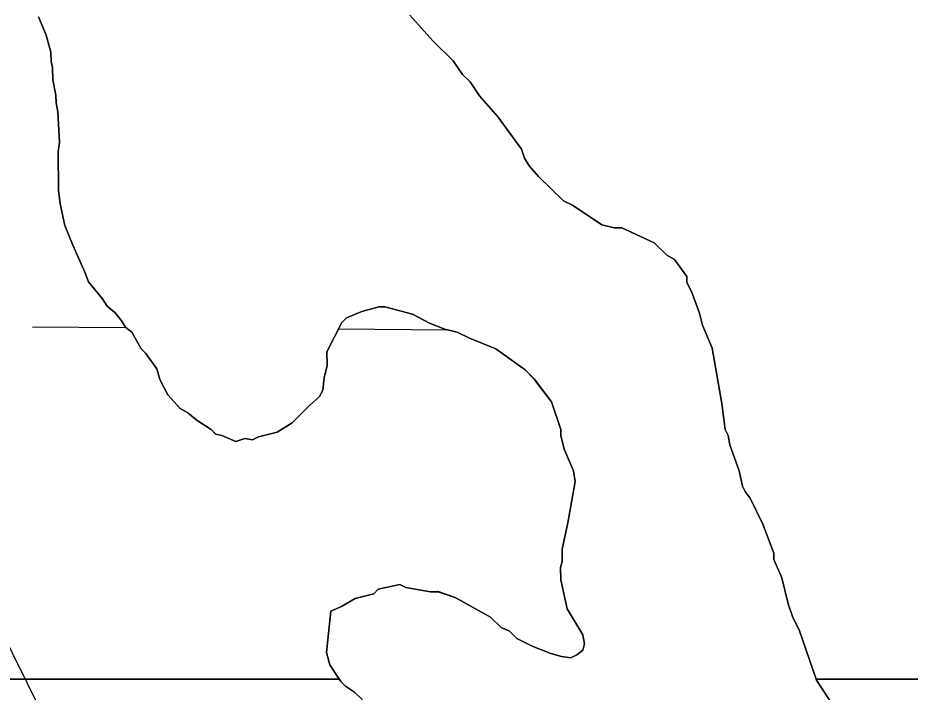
# Model space of a CAD drawing. Extents: x 3172231 to 3210228, y 940198 to 965780.
# Drawn here: x 3194019.2 to 3194175.8, y 950870.3 to 950988.7 of the extents above; entities that cross this region are included whole.
import ezdxf

# ---------------------------------------------------------------- set-up
doc = ezdxf.new("R2010")
doc.units = 0
for name, color, linetype in [('V-SITE-VEGE', 7, 'Continuous'), ('V-TOPO-BNDY', 7, 'Continuous'), ('V-TOPO-SHOR', 7, 'Continuous'), ('V-WETL-SWMP', 7, 'Continuous')]:
    doc.layers.add(name, color=color, linetype=linetype)

msp = doc.modelspace()

# ---------------------------------------------------------------- linework, layer by layer
at = {"layer": 'V-SITE-VEGE'}
for p, q in [((3194075.592, 950872.601), (3192328.029, 950872.601)), ((3194075.858, 950872.192), (3194075.592, 950872.601)), ((3194076.673, 950871.392), (3194075.858, 950872.192)), ((3194206.362, 950872.601), (3194159.297, 950872.601)), ((3194159.297, 950872.601), (3194159.355, 950872.432)), ((3194159.355, 950872.432), (3194162.359, 950867.881)), ((3194078.299, 950870.331), (3194076.673, 950871.392)), ((3194079.659, 950868.995), (3194078.299, 950870.331))]:
    msp.add_line(p, q, dxfattribs=at)
for points in [[(3194073.431, 950930.079), (3194073.454, 950927.656), (3194072.935, 950925.496), (3194072.686, 950923.339), (3194072.157, 950922.258), (3194070.287, 950920.623), (3194067.353, 950917.633), (3194064.676, 950915.993), (3194061.45, 950915.153), (3194060.377, 950914.602), (3194059.029, 950914.862), (3194057.418, 950914.307), (3194054.985, 950915.362), (3194053.903, 950915.622), (3194053.086, 950916.421), (3194050.649, 950918.016), (3194049.021, 950919.348), (3194047.667, 950920.142), (3194045.488, 950922.547), (3194044.118, 950925.227), (3194043.561, 950927.107), (3194041.65, 950929.784), (3194040.835, 950930.585), (3194039.193, 950933.532), (3194038.107, 950934.329), (3194037.286, 950935.668), (3194036.196, 950937.005), (3194034.841, 950938.068), (3194034.019, 950939.41), (3194031.568, 950942.349), (3194031.015, 950943.958), (3194028.815, 950948.788), (3194027.435, 950952.275), (3194026.591, 950956.04), (3194026.298, 950958.46), (3194026.237, 950965.194), (3194026.491, 950966.812), (3194026.171, 950972.196), (3194025.887, 950973.81), (3194025.874, 950975.156), (3194025.309, 950977.845), (3194025.291, 950980.001), (3194025.01, 950981.072), (3194024.998, 950982.69), (3194024.16, 950985.645), (3194022.784, 950988.865)], [(3194087.964, 950989.205), (3194092.045, 950984.662), (3194095.58, 950981.191), (3194097.219, 950978.785), (3194098.576, 950977.451), (3194100.217, 950975.043), (3194103.483, 950971.301), (3194107.575, 950965.684), (3194108.13, 950964.074), (3194108.949, 950962.732), (3194110.584, 950960.865), (3194114.934, 950956.595), (3194116.558, 950955.802), (3194121.706, 950952.347), (3194123.865, 950951.831), (3194125.213, 950951.841), (3194130.894, 950949.201), (3194133.069, 950947.067), (3194134.422, 950946.275), (3194136.606, 950943.33), (3194136.614, 950942.252), (3194137.437, 950940.645), (3194138.82, 950936.887), (3194139.379, 950934.736), (3194141.033, 950930.712), (3194142.739, 950921.031), (3194143.321, 950916.458), (3194143.87, 950915.385), (3194144.155, 950913.771), (3194145.813, 950909.208), (3194146.377, 950906.521), (3194146.926, 950905.45), (3194147.743, 950904.379), (3194149.94, 950899.82), (3194151.873, 950894.72), (3194151.882, 950893.641), (3194153.26, 950890.424), (3194154.38, 950885.855), (3194155.212, 950883.438), (3194156.309, 950881.296), (3194159.297, 950872.601), (3194206.362, 950872.601)], [(3192328.029, 950872.601), (3194075.592, 950872.601), (3194073.945, 950875.137), (3194073.386, 950877.288), (3194074.125, 950884.566), (3194076.003, 950885.392), (3194078.416, 950886.762), (3194081.639, 950887.599), (3194082.44, 950888.415), (3194086.202, 950889.258), (3194087.286, 950888.73), (3194091.603, 950887.962), (3194092.948, 950887.972), (3194095.92, 950886.926), (3194102.148, 950883.481), (3194104.053, 950881.613), (3194105.402, 950881.087), (3194106.762, 950879.754), (3194109.468, 950878.433), (3194112.714, 950877.116), (3194114.604, 950876.594), (3194116.222, 950876.34), (3194117.293, 950876.888), (3194118.366, 950877.708), (3194118.622, 950878.787), (3194118.337, 950880.401), (3194115.601, 950884.953), (3194114.477, 950890.063), (3194114.457, 950892.216), (3194114.717, 950893.295), (3194114.698, 950895.449), (3194115.73, 950900.037), (3194117.01, 950907.324), (3194116.724, 950909.208), (3194115.071, 950912.962), (3194114.51, 950915.381), (3194114.5, 950916.458), (3194112.839, 950921.289), (3194109.838, 950925.301), (3194108.206, 950926.903), (3194103.055, 950930.626), (3194098.46, 950932.469), (3194096.295, 950933.526), (3194094.134, 950934.044), (3194091.431, 950935.097), (3194088.453, 950936.686), (3194083.595, 950937.986), (3194082.516, 950937.976), (3194079.561, 950937.141), (3194076.878, 950936.039), (3194076.077, 950935.222), (3194073.431, 950930.079)]]:
    msp.add_lwpolyline(points, dxfattribs=at)
at = {"layer": 'V-TOPO-BNDY'}
msp.add_line((3192802.44, 953324.154), (3194332.024, 950245.511), dxfattribs=at)
at = {"layer": 'V-TOPO-SHOR'}
for points in [[(3194072.157, 950922.258), (3194070.287, 950920.623), (3194067.353, 950917.633), (3194064.676, 950915.993), (3194061.45, 950915.153), (3194060.377, 950914.604), (3194059.029, 950914.862), (3194057.418, 950914.307), (3194054.985, 950915.362), (3194053.903, 950915.622), (3194053.088, 950916.421), (3194050.649, 950918.016), (3194049.021, 950919.348), (3194047.667, 950920.142), (3194045.488, 950922.547), (3194044.118, 950925.227), (3194043.561, 950927.107), (3194041.65, 950929.782), (3194040.835, 950930.585), (3194039.193, 950933.532), (3194038.107, 950934.329), (3194037.286, 950935.668), (3194036.196, 950937.005), (3194034.841, 950938.068), (3194034.019, 950939.41), (3194031.568, 950942.349), (3194031.015, 950943.958), (3194028.813, 950948.788), (3194027.435, 950952.275), (3194026.591, 950956.04), (3194026.298, 950958.46), (3194026.237, 950965.194), (3194026.491, 950966.812), (3194026.171, 950972.196), (3194025.887, 950973.81), (3194025.874, 950975.156), (3194025.309, 950977.845), (3194025.291, 950979.999), (3194025.01, 950981.074), (3194024.996, 950982.69), (3194024.16, 950985.645), (3194022.784, 950988.865)], [(3194087.964, 950989.205), (3194092.045, 950984.662), (3194095.58, 950981.193), (3194097.219, 950978.785), (3194098.576, 950977.451), (3194100.217, 950975.043), (3194103.483, 950971.301), (3194107.575, 950965.684), (3194108.13, 950964.074), (3194108.949, 950962.734), (3194110.584, 950960.865), (3194114.934, 950956.595), (3194116.558, 950955.802), (3194121.706, 950952.347), (3194123.865, 950951.831), (3194125.213, 950951.841), (3194130.894, 950949.201), (3194133.069, 950947.067), (3194134.422, 950946.273), (3194136.606, 950943.33), (3194136.616, 950942.252), (3194137.437, 950940.645), (3194138.82, 950936.887), (3194139.379, 950934.736), (3194141.033, 950930.712), (3194142.739, 950921.031), (3194143.321, 950916.458), (3194143.87, 950915.385), (3194144.155, 950913.771), (3194145.813, 950909.208), (3194146.377, 950906.521), (3194146.926, 950905.448), (3194147.743, 950904.379), (3194149.94, 950899.82), (3194151.873, 950894.72), (3194151.884, 950893.641), (3194153.26, 950890.424), (3194154.38, 950885.855), (3194155.212, 950883.438), (3194156.309, 950881.294), (3194159.355, 950872.432), (3194162.359, 950867.881)], [(3194079.659, 950868.995), (3194078.299, 950870.331), (3194076.673, 950871.392), (3194075.858, 950872.192), (3194073.945, 950875.137), (3194073.386, 950877.288), (3194074.125, 950884.566), (3194076.003, 950885.392), (3194078.416, 950886.762), (3194081.639, 950887.599), (3194082.44, 950888.415), (3194086.202, 950889.258), (3194087.286, 950888.73), (3194091.603, 950887.962), (3194092.948, 950887.974), (3194095.92, 950886.926), (3194102.148, 950883.481), (3194104.053, 950881.613), (3194105.402, 950881.087), (3194106.762, 950879.754), (3194109.468, 950878.433), (3194112.714, 950877.116), (3194114.604, 950876.594), (3194116.222, 950876.34), (3194117.293, 950876.888), (3194118.364, 950877.708), (3194118.622, 950878.787), (3194118.337, 950880.401), (3194115.601, 950884.953), (3194114.477, 950890.061), (3194114.457, 950892.216), (3194114.717, 950893.295), (3194114.696, 950895.449), (3194115.73, 950900.037), (3194117.01, 950907.324), (3194116.724, 950909.206), (3194115.071, 950912.962), (3194114.51, 950915.381), (3194114.5, 950916.458), (3194112.839, 950921.289), (3194109.838, 950925.301), (3194108.206, 950926.903), (3194103.055, 950930.626), (3194098.46, 950932.469), (3194096.295, 950933.526), (3194094.134, 950934.044), (3194091.431, 950935.097), (3194088.453, 950936.686), (3194083.593, 950937.986), (3194082.516, 950937.976), (3194079.561, 950937.141), (3194076.878, 950936.039), (3194076.077, 950935.222), (3194073.431, 950930.079), (3194073.454, 950927.656), (3194072.935, 950925.496), (3194072.686, 950923.339), (3194072.157, 950922.258)]]:
    msp.add_lwpolyline(points, dxfattribs=at)
at = {"layer": 'V-WETL-SWMP'}
for p, q in [((3194022.783, 950988.864), (3194024.16, 950985.645)), ((3194092.046, 950984.663), (3194087.963, 950989.204)), ((3194024.16, 950985.645), (3194024.996, 950982.69)), ((3194095.58, 950981.194), (3194092.046, 950984.663)), ((3194024.996, 950982.69), (3194025.011, 950981.074)), ((3194025.011, 950981.074), (3194025.29, 950979.999)), ((3194025.29, 950979.999), (3194025.31, 950977.844)), ((3194097.218, 950978.785), (3194095.58, 950981.194)), ((3194098.577, 950977.451), (3194097.218, 950978.785)), ((3194025.31, 950977.844), (3194025.874, 950975.156)), ((3194100.216, 950975.042), (3194098.577, 950977.451)), ((3194025.874, 950975.156), (3194025.887, 950973.81)), ((3194025.887, 950973.81), (3194026.171, 950972.196)), ((3194103.483, 950971.302), (3194100.216, 950975.042)), ((3194026.171, 950972.196), (3194026.491, 950966.812)), ((3194107.576, 950965.684), (3194103.483, 950971.302)), ((3194026.491, 950966.812), (3194026.236, 950965.194)), ((3194026.236, 950965.194), (3194026.299, 950958.46)), ((3194108.13, 950964.073), (3194107.576, 950965.684)), ((3194108.95, 950962.734), (3194108.13, 950964.073)), ((3194110.584, 950960.864), (3194108.95, 950962.734)), ((3194114.933, 950956.595), (3194110.584, 950960.864)), ((3194026.299, 950958.46), (3194026.591, 950956.039)), ((3194116.557, 950955.802), (3194114.933, 950956.595)), ((3194026.591, 950956.039), (3194027.435, 950952.276)), ((3194121.707, 950952.348), (3194116.557, 950955.802)), ((3194027.435, 950952.276), (3194028.814, 950948.787)), ((3194123.866, 950951.83), (3194121.707, 950952.348)), ((3194125.213, 950951.842), (3194123.866, 950951.83)), ((3194130.894, 950949.202), (3194125.213, 950951.842)), ((3194028.814, 950948.787), (3194031.014, 950943.959)), ((3194133.069, 950947.067), (3194130.894, 950949.202)), ((3194134.423, 950946.272), (3194133.069, 950947.067)), ((3194136.605, 950943.33), (3194134.423, 950946.272)), ((3194031.014, 950943.959), (3194031.567, 950942.348)), ((3194136.615, 950942.252), (3194136.605, 950943.33)), ((3194031.567, 950942.348), (3194034.019, 950939.409)), ((3194137.438, 950940.644), (3194136.615, 950942.252)), ((3194034.019, 950939.409), (3194034.84, 950938.069)), ((3194138.82, 950936.886), (3194137.438, 950940.644)), ((3194034.84, 950938.069), (3194036.196, 950937.005)), ((3194079.561, 950937.14), (3194082.516, 950937.976)), ((3194082.516, 950937.976), (3194083.593, 950937.986)), ((3194083.593, 950937.986), (3194088.453, 950936.685)), ((3194036.196, 950937.005), (3194037.286, 950935.668)), ((3194076.877, 950936.038), (3194079.561, 950937.14)), ((3194088.453, 950936.685), (3194091.431, 950935.096)), ((3194139.379, 950934.736), (3194138.82, 950936.886)), ((3194037.286, 950935.668), (3194038.107, 950934.329)), ((3194073.432, 950930.08), (3194076.077, 950935.222)), ((3194076.077, 950935.222), (3194076.877, 950936.038)), ((3194091.431, 950935.096), (3194094.135, 950934.044)), ((3194141.033, 950930.711), (3194139.379, 950934.736)), ((3194021.748, 950934.454), (3194038.099, 950934.343)), ((3194038.107, 950934.329), (3194039.192, 950933.531)), ((3194039.192, 950933.531), (3194040.835, 950930.584)), ((3194075.494, 950934.088), (3194094.49, 950933.959)), ((3194094.135, 950934.044), (3194096.294, 950933.526)), ((3194096.294, 950933.526), (3194098.459, 950932.469)), ((3194098.459, 950932.469), (3194103.055, 950930.626)), ((3194040.835, 950930.584), (3194041.651, 950929.783)), ((3194073.454, 950927.656), (3194073.432, 950930.08)), ((3194103.055, 950930.626), (3194108.207, 950926.903)), ((3194142.739, 950921.031), (3194141.033, 950930.711)), ((3194041.651, 950929.783), (3194043.561, 950927.108)), ((3194043.561, 950927.108), (3194044.118, 950925.227)), ((3194072.936, 950925.496), (3194073.454, 950927.656)), ((3194108.207, 950926.903), (3194109.839, 950925.302)), ((3194044.118, 950925.227), (3194045.489, 950922.547)), ((3194072.686, 950923.339), (3194072.936, 950925.496)), ((3194109.839, 950925.302), (3194112.839, 950921.29)), ((3194045.489, 950922.547), (3194047.667, 950920.143)), ((3194070.288, 950920.623), (3194072.158, 950922.257)), ((3194072.158, 950922.257), (3194072.686, 950923.339)), ((3194067.353, 950917.633), (3194070.288, 950920.623)), ((3194112.839, 950921.29), (3194114.5, 950916.457)), ((3194143.321, 950916.457), (3194142.739, 950921.031)), ((3194047.667, 950920.143), (3194049.021, 950919.347)), ((3194049.021, 950919.347), (3194050.649, 950918.016)), ((3194050.649, 950918.016), (3194053.088, 950916.422)), ((3194064.675, 950915.992), (3194067.353, 950917.633)), ((3194053.088, 950916.422), (3194053.904, 950915.622)), ((3194061.45, 950915.154), (3194064.675, 950915.992)), ((3194114.5, 950916.457), (3194114.51, 950915.38)), ((3194143.869, 950915.385), (3194143.321, 950916.457)), ((3194053.904, 950915.622), (3194054.984, 950915.363)), ((3194054.984, 950915.363), (3194057.418, 950914.308)), ((3194057.418, 950914.308), (3194059.029, 950914.862)), ((3194059.029, 950914.862), (3194060.378, 950914.605)), ((3194060.378, 950914.605), (3194061.45, 950915.154)), ((3194114.51, 950915.38), (3194115.071, 950912.961)), ((3194144.154, 950913.771), (3194143.869, 950915.385)), ((3194115.071, 950912.961), (3194116.723, 950909.206)), ((3194145.813, 950909.208), (3194144.154, 950913.771)), ((3194116.723, 950909.206), (3194117.01, 950907.323)), ((3194146.376, 950906.52), (3194145.813, 950909.208)), ((3194117.01, 950907.323), (3194115.731, 950900.038)), ((3194146.925, 950905.447), (3194146.376, 950906.52)), ((3194147.743, 950904.378), (3194146.925, 950905.447)), ((3194149.941, 950899.819), (3194147.743, 950904.378)), ((3194115.731, 950900.038), (3194114.696, 950895.45)), ((3194151.874, 950894.72), (3194149.941, 950899.819)), ((3194114.696, 950895.45), (3194114.716, 950893.295)), ((3194151.884, 950893.642), (3194151.874, 950894.72)), ((3194114.716, 950893.295), (3194114.457, 950892.215)), ((3194153.26, 950890.423), (3194151.884, 950893.642)), ((3194114.457, 950892.215), (3194114.477, 950890.061)), ((3194086.203, 950889.258), (3194082.44, 950888.415)), ((3194087.285, 950888.729), (3194086.203, 950889.258)), ((3194114.477, 950890.061), (3194115.602, 950884.954)), ((3194154.381, 950885.854), (3194153.26, 950890.423)), ((3194081.639, 950887.599), (3194078.415, 950886.761)), ((3194082.44, 950888.415), (3194081.639, 950887.599)), ((3194091.602, 950887.962), (3194087.285, 950888.729)), ((3194092.949, 950887.974), (3194091.602, 950887.962)), ((3194095.921, 950886.925), (3194092.949, 950887.974)), ((3194078.415, 950886.761), (3194076.004, 950885.392)), ((3194102.149, 950883.481), (3194095.921, 950886.925)), ((3194074.126, 950884.566), (3194073.386, 950877.287)), ((3194076.004, 950885.392), (3194074.126, 950884.566)), ((3194115.602, 950884.954), (3194118.338, 950880.4)), ((3194155.211, 950883.438), (3194154.381, 950885.854)), ((3194104.052, 950881.613), (3194102.149, 950883.481)), ((3194156.309, 950881.293), (3194155.211, 950883.438)), ((3194105.403, 950881.087), (3194104.052, 950881.613)), ((3194159.354, 950872.433), (3194156.309, 950881.293)), ((3194106.762, 950879.753), (3194105.403, 950881.087)), ((3194109.468, 950878.432), (3194106.762, 950879.753)), ((3194118.338, 950880.4), (3194118.623, 950878.787)), ((3194112.713, 950877.115), (3194109.468, 950878.432)), ((3194118.623, 950878.787), (3194118.364, 950877.707)), ((3194073.386, 950877.287), (3194073.945, 950875.137)), ((3194114.603, 950876.594), (3194112.713, 950877.115)), ((3194116.222, 950876.34), (3194114.603, 950876.594)), ((3194117.294, 950876.889), (3194116.222, 950876.34)), ((3194118.364, 950877.707), (3194117.294, 950876.889)), ((3194073.945, 950875.137), (3194075.858, 950872.192)), ((3194075.858, 950872.192), (3194076.673, 950871.392)), ((3194162.36, 950867.882), (3194159.354, 950872.433)), ((3194076.673, 950871.392), (3194078.299, 950870.33))]:
    msp.add_line(p, q, dxfattribs=at)

doc.saveas('drawing.dxf')
